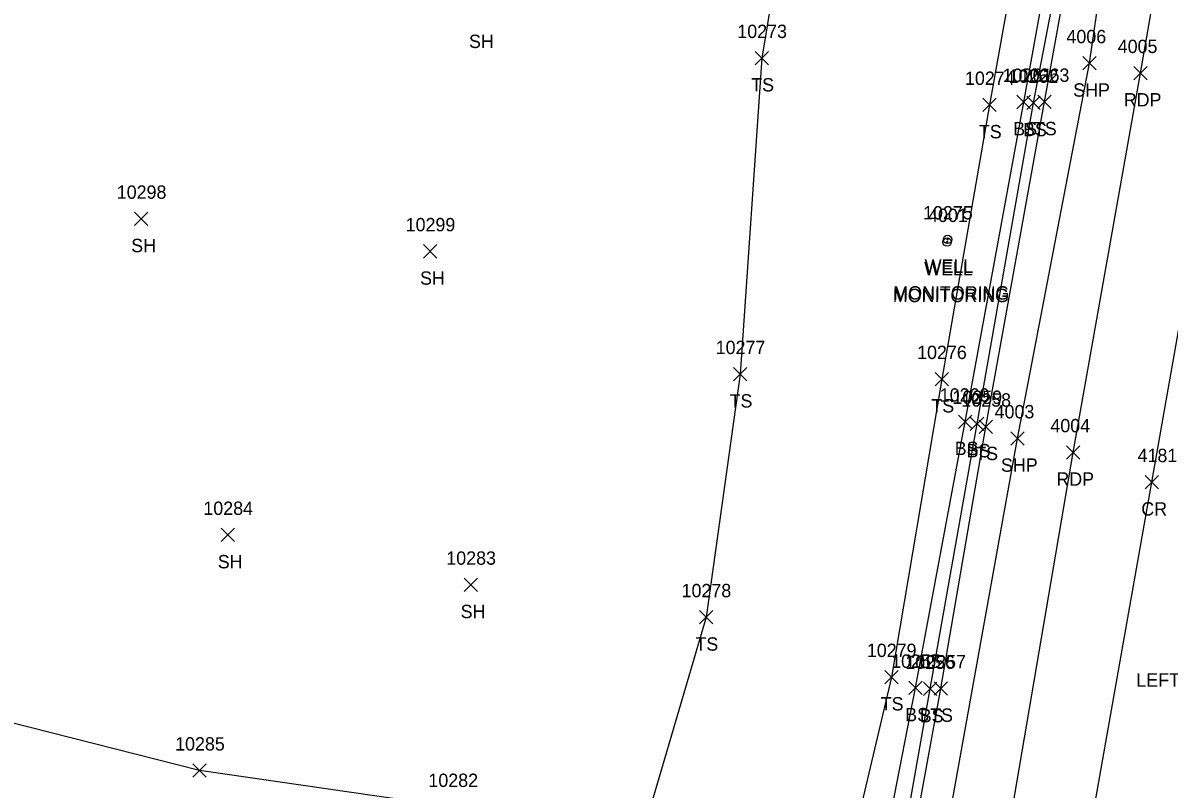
# Model space of a CAD drawing. Extents: x 1769141 to 1770911, y 735471 to 741449.
# Drawn here: x 1770392.9 to 1770564.6, y 738451.6 to 738566.4 of the extents above; entities that cross this region are included whole.
import ezdxf

# ---------------------------------------------------------------- set-up
doc = ezdxf.new("R2010")
doc.units = 0
for name, color, linetype in [('L_A', 7, 'Continuous'), ('L_I', 7, 'Continuous'), ('L_TIC', 7, 'Continuous'), ('LELB', 7, 'Continuous'), ('P_A', 7, 'Continuous'), ('P_I', 7, 'Continuous'), ('P_TIC', 7, 'Continuous'), ('PET', 7, 'Continuous'), ('PRC', 7, 'Continuous'), ('PSP', 7, 'Continuous'), ('S_C', 7, 'Continuous'), ('U_A', 7, 'Continuous'), ('U_C', 7, 'Continuous'), ('U_I', 7, 'Continuous'), ('UWW', 7, 'Continuous')]:
    doc.layers.add(name, color=color, linetype=linetype)

msp = doc.modelspace()

# ---------------------------------------------------------------- linework, layer by layer
at = {"layer": 'L_TIC'}
for points in [[(1770502.57, 738560.11), (1770504.57, 738562.11)], [(1770504.57, 738560.11), (1770502.57, 738562.11)], [(1770536.67, 738553.09), (1770538.67, 738555.09)], [(1770538.67, 738553.09), (1770536.67, 738555.09)], [(1770541.79, 738553.53), (1770543.79, 738555.53)], [(1770543.79, 738553.53), (1770541.79, 738555.53)], [(1770543.26, 738553.4), (1770545.26, 738555.4)], [(1770545.26, 738553.4), (1770543.26, 738555.4)], [(1770544.91, 738553.55), (1770546.91, 738555.55)], [(1770546.91, 738553.55), (1770544.91, 738555.55)], [(1770409.62, 738536.04), (1770411.62, 738538.04)], [(1770411.62, 738536.04), (1770409.62, 738538.04)], [(1770452.89, 738531.17), (1770454.89, 738533.17)], [(1770454.89, 738531.17), (1770452.89, 738533.17)], [(1770499.33, 738512.78), (1770501.33, 738514.78)], [(1770501.33, 738512.78), (1770499.33, 738514.78)], [(1770529.55, 738512.04), (1770531.55, 738514.04)], [(1770531.55, 738512.04), (1770529.55, 738514.04)], [(1770533.02, 738505.66), (1770535.02, 738507.66)], [(1770535.02, 738505.66), (1770533.02, 738507.66)], [(1770534.8, 738505.32), (1770536.8, 738507.32)], [(1770536.8, 738505.32), (1770534.8, 738507.32)], [(1770536.13, 738504.91), (1770538.13, 738506.91)], [(1770538.13, 738504.91), (1770536.13, 738506.91)], [(1770422.59, 738488.7), (1770424.59, 738490.7)], [(1770424.59, 738488.7), (1770422.59, 738490.7)], [(1770458.97, 738481.24), (1770460.97, 738483.24)], [(1770460.97, 738481.24), (1770458.97, 738483.24)], [(1770494.22, 738476.37), (1770496.22, 738478.37)], [(1770496.22, 738476.37), (1770494.22, 738478.37)], [(1770521.97, 738467.42), (1770523.97, 738469.42)], [(1770523.97, 738467.42), (1770521.97, 738469.42)], [(1770525.61, 738465.8), (1770527.61, 738467.8)], [(1770527.61, 738465.8), (1770525.61, 738467.8)], [(1770527.78, 738465.64), (1770529.78, 738467.64)], [(1770529.78, 738465.64), (1770527.78, 738467.64)], [(1770529.37, 738465.72), (1770531.37, 738467.72)], [(1770531.37, 738465.72), (1770529.37, 738467.72)], [(1770418.36, 738453.42), (1770420.36, 738455.42)], [(1770420.36, 738453.42), (1770418.36, 738455.42)]]:
    msp.add_lwpolyline(points, dxfattribs=at)
at = {"layer": 'LELB'}
for points in [[(1770522.54, 738423.72), (1770530.37, 738466.72), (1770537.13, 738505.91), (1770545.91, 738554.55), (1770553.9, 738598.69), (1770553.15, 738603.26), (1770546.57, 738603.7), (1770537.67, 738554.09), (1770530.55, 738513.04), (1770522.97, 738468.42), (1770515.75, 738437.77), (1770485.43, 738444.08), (1770457.29, 738448.96), (1770419.36, 738454.42), (1770381.13, 738464.12)], [(1770510.57, 738603.53), (1770503.57, 738561.11), (1770500.33, 738513.78), (1770495.22, 738477.37), (1770485.43, 738444.08)], [(1770519.49, 738430.45), (1770526.61, 738466.8), (1770534.02, 738506.66), (1770542.79, 738554.53), (1770550.87, 738599.08)], [(1770522.17, 738429.29), (1770528.78, 738466.64), (1770535.8, 738506.32), (1770544.26, 738554.4), (1770552.78, 738598.95), (1770550.87, 738599.08)]]:
    msp.add_lwpolyline(points, dxfattribs=at)
at = {"layer": 'P_TIC'}
for points in [[(1770551.67, 738559.33), (1770553.67, 738561.33)], [(1770553.67, 738559.33), (1770551.67, 738561.33)], [(1770559.29, 738557.86), (1770561.29, 738559.86)], [(1770561.29, 738557.86), (1770559.29, 738559.86)], [(1770540.85, 738503.16), (1770542.85, 738505.16)], [(1770542.85, 738503.16), (1770540.85, 738505.16)], [(1770549.2, 738501.07), (1770551.2, 738503.07)], [(1770551.2, 738501.07), (1770549.2, 738503.07)], [(1770560.98, 738496.61), (1770562.98, 738498.61)], [(1770562.98, 738496.61), (1770560.98, 738498.61)]]:
    msp.add_lwpolyline(points, dxfattribs=at)
at = {"layer": 'PET'}
msp.add_lwpolyline([(1770498.35, 738202.33), (1770505.32, 738243.58), (1770514, 738293.39), (1770521.19, 738334.51), (1770529.87, 738384.51), (1770540.37, 738444.39), (1770550.2, 738502.07), (1770560.29, 738558.86), (1770568.53, 738606.15), (1770576.04, 738648.17), (1770584.13, 738693.97), (1770592.27, 738740.2), (1770599.12, 738779.63), (1770606.64, 738819.52), (1770613.62, 738858.77), (1770620.19, 738893.47), (1770628.38, 738936.17), (1770637.53, 738984.97), (1770643.72, 739017.75), (1770651.2, 739057.47)], dxfattribs=at)
at = {"layer": 'PRC'}
msp.add_lwpolyline([(1770507.77, 738186.68), (1770516.39, 738236.25), (1770527.92, 738302.48), (1770537.02, 738354.2), (1770545.79, 738405.62), (1770552.19, 738442.28), (1770561.98, 738497.61), (1770572.5, 738557.36), (1770580.07, 738602.32), (1770591.07, 738663.64), (1770600.38, 738716.09), (1770606.4, 738749.37), (1770616.02, 738804.08), (1770625.81, 738857.85), (1770633.75, 738899.85), (1770641.85, 738943.04), (1770652.79, 739000.55), (1770661.76, 739049.09)], dxfattribs=at)
at = {"layer": 'PSP'}
msp.add_lwpolyline([(1770492.13, 738203.4), (1770499.17, 738244.91), (1770502.67, 738268.32), (1770507.12, 738294.16), (1770515.22, 738335.86), (1770523.37, 738385.12), (1770531.43, 738446.08), (1770541.85, 738504.16), (1770552.67, 738560.33), (1770559.53, 738607.65), (1770567.71, 738649.42), (1770576.6, 738695.75), (1770584.51, 738740.49), (1770591.64, 738780.79), (1770598.7, 738821.32), (1770605.59, 738859.98), (1770618.05, 738920.67), (1770621.75, 738939.17), (1770631.13, 738987.07), (1770635.84, 739018.16), (1770643.49, 739059.41)], dxfattribs=at)
at = {"layer": 'UWW'}
for centre, radius in [((1770531.32, 738533.56), 0.625), ((1770531.39, 738533.95), 0.625), ((1770531.39, 738533.95), 0.0833), ((1770531.32, 738533.56), 0.0833)]:
    msp.add_circle(centre, radius, dxfattribs=at)

# ---------------------------------------------------------------- texts
at = {"layer": 'L_A'}
for s, p in [('SH', (1770459.71, 738562.61)), ('TS', (1770501.98, 738556.11)), ('TS', (1770536.08, 738549.09)), ('BS', (1770541.23, 738549.53)), ('BS', (1770542.7, 738549.4)), ('TS', (1770544.32, 738549.55)), ('SH', (1770409.11, 738532.04)), ('SH', (1770452.38, 738527.17)), ('TS', (1770498.74, 738508.78)), ('TS', (1770528.96, 738508.04)), ('BS', (1770532.46, 738501.66)), ('BS', (1770534.24, 738501.32)), ('TS', (1770535.54, 738500.91)), ('SH', (1770422.08, 738484.7)), ('SH', (1770458.46, 738477.24)), ('TS', (1770493.63, 738472.37)), ('TS', (1770521.38, 738463.42)), ('BS', (1770525.05, 738461.8)), ('BS', (1770527.22, 738461.64)), ('TS', (1770528.78, 738461.72))]:
    msp.add_text(s, height=2, dxfattribs=at).set_placement(p)
at = {"layer": 'L_I'}
for s, p in [('10273', (1770499.9, 738564.11)), ('10261', (1770539.64, 738557.53)), ('10263', (1770542.2, 738557.55)), ('10274', (1770534, 738557.09)), ('10262', (1770540.54, 738557.4)), ('10298', (1770406.95, 738540.04)), ('10299', (1770450.22, 738535.17)), ('10277', (1770496.66, 738516.78)), ('10276', (1770526.83, 738516.04)), ('10260', (1770530.22, 738509.66)), ('10259', (1770532.12, 738509.32)), ('10258', (1770533.46, 738508.91)), ('10284', (1770419.92, 738492.7)), ('10283', (1770456.31, 738485.24)), ('10278', (1770491.55, 738480.37)), ('10279', (1770519.3, 738471.42)), ('10255', (1770522.94, 738469.8)), ('10256', (1770525.06, 738469.64)), ('10257', (1770526.7, 738469.72)), ('10285', (1770415.69, 738457.42)), ('10282', (1770453.63, 738451.96))]:
    msp.add_text(s, height=2, dxfattribs=at).set_placement(p)
at = {"layer": 'P_A'}
for s, p in [('SHP', (1770550.21, 738555.33)), ('RDP', (1770557.78, 738553.86)), ('SHP', (1770539.39, 738499.16)), ('RDP', (1770547.69, 738497.07)), ('CR', (1770560.41, 738492.61))]:
    msp.add_text(s, height=2, dxfattribs=at).set_placement(p)
at = {"layer": 'P_I'}
for s, p in [('4006', (1770549.2, 738563.33)), ('4005', (1770556.88, 738561.86)), ('4003', (1770538.44, 738507.16)), ('4004', (1770546.79, 738505.07)), ('4181', (1770559.85, 738500.61))]:
    msp.add_text(s, height=2, dxfattribs=at).set_placement(p)
at = {"layer": 'S_C'}
msp.add_text('LEFT LANE MUST TURN LEFT', height=2, dxfattribs=at).set_placement((1770559.67, 738466.98))
at = {"layer": 'U_A'}
for p in [(1770527.89, 738528.56), (1770527.96, 738528.95)]:
    msp.add_text('WELL', height=2, dxfattribs=at).set_placement(p)
at = {"layer": 'U_C'}
for p in [(1770523.27, 738524.95), (1770523.2, 738524.56)]:
    msp.add_text('MONITORING', height=2, dxfattribs=at).set_placement(p)
at = {"layer": 'U_I'}
for s, p in [('10275', (1770527.72, 738536.95)), ('4001', (1770528.47, 738536.56))]:
    msp.add_text(s, height=2, dxfattribs=at).set_placement(p)

doc.saveas('drawing.dxf')
